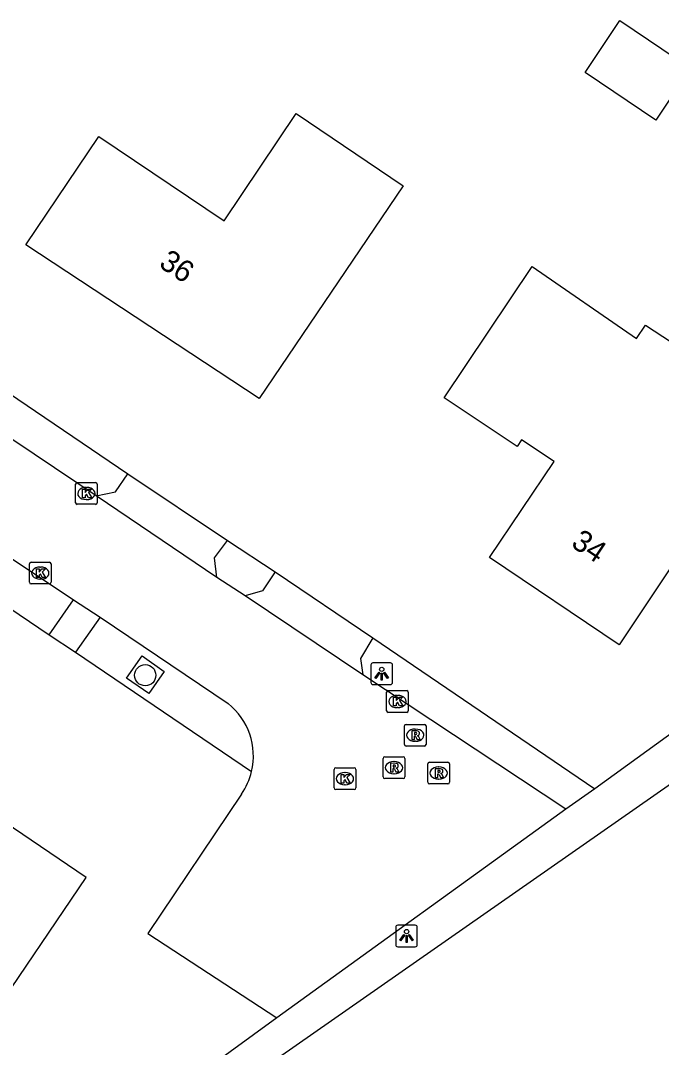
# Model space of a CAD drawing. Extents: x 163268 to 164360, y 381529 to 382285.
# Drawn here: x 164077.57 to 164107.13, y 381667.01 to 381714.38 of the extents above; entities that cross this region are included whole.
import ezdxf

# ---------------------------------------------------------------- set-up
doc = ezdxf.new("R2010")
doc.units = 0
for name, color, linetype in [('IMGEO_Boom', 7, 'Continuous'), ('IMGEO_Groenvoorziening', 7, 'Continuous'), ('IMGEO_Kolk', 7, 'Continuous'), ('IMGEO_Lichtpunt', 7, 'Continuous'), ('IMGEO_Pand', 7, 'Continuous'), ('IMGEO_Pand_nummerreeks', 7, 'Continuous'), ('IMGEO_Rijbaan_lokaal_open', 7, 'Continuous'), ('IMGEO_Rioolput', 7, 'Continuous'), ('IMGEO_Voetpad_halfverhard', 7, 'Continuous'), ('IMGEO_Voetpad_open', 7, 'Continuous'), ('IMGEO_Waterloop', 7, 'Continuous')]:
    doc.layers.add(name, color=color, linetype=linetype)

msp = doc.modelspace()

# ---------------------------------------------------------------- linework, layer by layer
at = {"layer": 'IMGEO_Boom'}
msp.add_circle((164083.323, 381684.181), 0.489, dxfattribs=at)
at = {"layer": 'IMGEO_Groenvoorziening'}
for points in [[(164146.786, 381709.887), (164104.06, 381678.938)], [(164089.398, 381668.374), (164033.58, 381627.716)]]:
    msp.add_lwpolyline(points, dxfattribs=at)
at = {"layer": 'IMGEO_Kolk'}
for p, q in [((164080.109, 381692.139), (164080.109, 381692.991)), ((164080.184, 381693.065), (164081.036, 381693.065)), ((164080.597, 381692.845), (164080.622, 381692.845)), ((164081.11, 381692.991), (164081.11, 381692.139)), ((164080.62, 381692.285), (164080.595, 381692.285)), ((164081.036, 381692.065), (164080.184, 381692.065)), ((164078.056, 381689.393), (164078.908, 381689.393)), ((164077.981, 381688.467), (164077.981, 381689.319)), ((164078.469, 381689.173), (164078.494, 381689.173)), ((164078.982, 381689.319), (164078.982, 381688.467)), ((164078.492, 381688.613), (164078.467, 381688.613)), ((164078.908, 381688.393), (164078.056, 381688.393)), ((164094.457, 381682.543), (164094.457, 381683.395)), ((164094.532, 381683.469), (164095.384, 381683.469)), ((164094.945, 381683.249), (164094.97, 381683.249)), ((164095.458, 381683.395), (164095.458, 381682.543)), ((164095.384, 381682.469), (164094.532, 381682.469)), ((164094.968, 381682.689), (164094.943, 381682.689)), ((164092.11, 381679.908), (164092.962, 381679.908)), ((164092.035, 381678.982), (164092.035, 381679.834)), ((164092.523, 381679.688), (164092.548, 381679.688)), ((164093.036, 381679.834), (164093.036, 381678.982)), ((164092.546, 381679.128), (164092.521, 381679.128)), ((164092.962, 381678.908), (164092.11, 381678.908))]:
    msp.add_line(p, q, dxfattribs=at)
for points in [[(164080.109, 381692.139), (164080.109, 381692.991)], [(164080.184, 381693.065), (164081.036, 381693.065)], [(164080.43, 381692.765), (164080.553, 381692.765), (164080.553, 381692.614), (164080.683, 381692.765), (164080.847, 381692.765), (164080.701, 381692.614), (164080.854, 381692.365), (164080.702, 381692.365), (164080.617, 381692.529), (164080.553, 381692.462), (164080.553, 381692.365), (164080.43, 381692.365), (164080.43, 381692.765)], [(164081.11, 381692.991), (164081.11, 381692.139)], [(164081.036, 381692.065), (164080.184, 381692.065)], [(164078.056, 381689.393), (164078.908, 381689.393)], [(164077.981, 381688.467), (164077.981, 381689.319)], [(164078.302, 381689.093), (164078.425, 381689.093), (164078.425, 381688.942), (164078.555, 381689.093), (164078.719, 381689.093), (164078.573, 381688.942), (164078.726, 381688.693), (164078.574, 381688.693), (164078.489, 381688.857), (164078.425, 381688.79), (164078.425, 381688.693), (164078.302, 381688.693), (164078.302, 381689.093)], [(164078.982, 381689.319), (164078.982, 381688.467)], [(164078.908, 381688.393), (164078.056, 381688.393)], [(164094.457, 381682.543), (164094.457, 381683.395)], [(164094.532, 381683.469), (164095.384, 381683.469)], [(164095.458, 381683.395), (164095.458, 381682.543)], [(164094.778, 381683.169), (164094.901, 381683.169), (164094.901, 381683.018), (164095.031, 381683.169), (164095.195, 381683.169), (164095.049, 381683.018), (164095.202, 381682.769), (164095.05, 381682.769), (164094.965, 381682.933), (164094.901, 381682.866), (164094.901, 381682.769), (164094.778, 381682.769), (164094.778, 381683.169)], [(164095.384, 381682.469), (164094.532, 381682.469)], [(164092.11, 381679.908), (164092.962, 381679.908)], [(164092.035, 381678.982), (164092.035, 381679.834)], [(164092.356, 381679.608), (164092.479, 381679.608), (164092.479, 381679.457), (164092.609, 381679.608), (164092.773, 381679.608), (164092.627, 381679.457), (164092.78, 381679.208), (164092.628, 381679.208), (164092.543, 381679.372), (164092.479, 381679.305), (164092.479, 381679.208), (164092.356, 381679.208), (164092.356, 381679.608)], [(164093.036, 381679.834), (164093.036, 381678.982)], [(164092.962, 381678.908), (164092.11, 381678.908)]]:
    msp.add_lwpolyline(points, dxfattribs=at)
for centre, start, end in [((164080.186, 381692.989), 91.552, 178.448), ((164080.186, 381692.989), 91.552, 178.448), ((164081.034, 381692.989), 1.552, 88.448), ((164081.034, 381692.989), 1.552, 88.448), ((164080.186, 381692.141), 181.552, 268.448), ((164080.186, 381692.141), 181.552, 268.448), ((164081.034, 381692.141), 271.552, 358.448), ((164081.034, 381692.141), 271.552, 358.448), ((164078.058, 381689.317), 91.552, 178.448), ((164078.058, 381689.317), 91.552, 178.448), ((164078.906, 381689.317), 1.552, 88.448), ((164078.906, 381689.317), 1.552, 88.448), ((164078.058, 381688.469), 181.552, 268.448), ((164078.058, 381688.469), 181.552, 268.448), ((164078.906, 381688.469), 271.552, 358.448), ((164078.906, 381688.469), 271.552, 358.448), ((164094.534, 381683.393), 91.552, 178.448), ((164094.534, 381683.393), 91.552, 178.448), ((164095.382, 381683.393), 1.552, 88.448), ((164095.382, 381683.393), 1.552, 88.448), ((164094.534, 381682.545), 181.552, 268.448), ((164094.534, 381682.545), 181.552, 268.448), ((164095.382, 381682.545), 271.552, 358.448), ((164095.382, 381682.545), 271.552, 358.448), ((164092.112, 381679.832), 91.552, 178.448), ((164092.112, 381679.832), 91.552, 178.448), ((164092.96, 381679.832), 1.552, 88.448), ((164092.96, 381679.832), 1.552, 88.448), ((164092.112, 381678.984), 181.552, 268.448), ((164092.112, 381678.984), 181.552, 268.448), ((164092.96, 381678.984), 271.552, 358.448), ((164092.96, 381678.984), 271.552, 358.448)]:
    msp.add_arc(centre, 0.0765, start, end, dxfattribs=at)
for centre, major_axis, ratio, start_param, end_param in [((164080.596, 381692.565), (-0.387, 0.002), 0.722429, 4.712389, 7.853982), ((164080.621, 381692.565), (-0.39, 0.002), 0.717154, 1.570796, 4.712389), ((164078.468, 381688.893), (-0.387, 0.002), 0.722429, 4.712389, 7.853982), ((164078.493, 381688.893), (-0.39, 0.002), 0.717154, 1.570796, 4.712389), ((164094.944, 381682.969), (-0.387, 0.002), 0.722429, 4.712389, 7.853982), ((164094.969, 381682.969), (-0.39, 0.002), 0.717154, 1.570796, 4.712389), ((164092.522, 381679.408), (-0.387, 0.002), 0.722429, 4.712389, 7.853982), ((164092.547, 381679.408), (-0.39, 0.002), 0.717154, 1.570796, 4.712389)]:
    msp.add_ellipse(centre, major_axis=major_axis, ratio=ratio, start_param=start_param, end_param=end_param, dxfattribs=at)
at = {"layer": 'IMGEO_Lichtpunt'}
for p, q in [((164093.733, 381684.655), (164093.733, 381683.848)), ((164093.733, 381684.655), (164093.733, 381683.848)), ((164094.635, 381684.75), (164093.827, 381684.75)), ((164094.635, 381684.75), (164093.827, 381684.75)), ((164094.729, 381683.848), (164094.729, 381684.655)), ((164094.729, 381683.848), (164094.729, 381684.655)), ((164093.827, 381683.754), (164094.635, 381683.754)), ((164093.827, 381683.754), (164094.635, 381683.754)), ((164094.877, 381672.554), (164094.877, 381671.747)), ((164094.877, 381672.554), (164094.877, 381671.747)), ((164095.779, 381672.649), (164094.971, 381672.649)), ((164095.779, 381672.649), (164094.971, 381672.649)), ((164095.873, 381671.747), (164095.873, 381672.554)), ((164095.873, 381671.747), (164095.873, 381672.554)), ((164094.971, 381671.653), (164095.779, 381671.653)), ((164094.971, 381671.653), (164095.779, 381671.653))]:
    msp.add_line(p, q, dxfattribs=at)
for points in [[(164094.107, 381684.319), (164094.146, 381684.291), (164093.958, 381684.029), (164093.92, 381684.056), (164094.107, 381684.319)], [(164094.209, 381684.271), (164094.256, 381684.271), (164094.256, 381683.949), (164094.209, 381683.949), (164094.209, 381684.271)], [(164094.319, 381684.291), (164094.357, 381684.318), (164094.544, 381684.056), (164094.505, 381684.028), (164094.319, 381684.291)], [(164095.251, 381672.218), (164095.29, 381672.19), (164095.102, 381671.928), (164095.064, 381671.955), (164095.251, 381672.218)], [(164095.353, 381672.17), (164095.4, 381672.17), (164095.4, 381671.848), (164095.353, 381671.848), (164095.353, 381672.17)], [(164095.463, 381672.19), (164095.501, 381672.217), (164095.688, 381671.955), (164095.649, 381671.927), (164095.463, 381672.19)]]:
    msp.add_lwpolyline(points, dxfattribs=at)
for centre in [(164094.232, 381684.453), (164095.376, 381672.352)]:
    msp.add_circle(centre, 0.0994, dxfattribs=at)
for centre, start, end in [((164093.827, 381684.655), 90, 180), ((164093.827, 381684.655), 90, 180), ((164094.635, 381684.655), 0, 90), ((164094.635, 381684.655), 0, 90), ((164093.827, 381683.848), 180, 270), ((164093.827, 381683.848), 180, 270), ((164094.635, 381683.848), 270, 0), ((164094.635, 381683.848), 270, 360), ((164094.971, 381672.554), 90, 180), ((164094.971, 381672.554), 90, 180), ((164095.779, 381672.554), 0, 90), ((164095.779, 381672.554), 0, 90), ((164094.971, 381671.747), 180, 270), ((164094.971, 381671.747), 180, 270), ((164095.779, 381671.747), 270, 0), ((164095.779, 381671.747), 270, 360)]:
    msp.add_arc(centre, 0.0946, start, end, dxfattribs=at)
at = {"layer": 'IMGEO_Pand'}
for points in [[(164105.212, 381714.383), (164108.47, 381712.185), (164106.868, 381709.786), (164103.61, 381711.984), (164105.212, 381714.383)], [(164095.218, 381706.762), (164088.582, 381696.944), (164077.823, 381704.042), (164081.176, 381709.03), (164086.969, 381705.136), (164090.286, 381710.09), (164095.218, 381706.762)], [(164112.396, 381696.416), (164111.657, 381695.307), (164114.302, 381691.708), (164110.774, 381689.099), (164108.5, 381690.568), (164105.182, 381685.587), (164099.203, 381689.608), (164102.186, 381694.039), (164100.68, 381695.046), (164100.475, 381694.738), (164097.114, 381696.979), (164101.164, 381703.044), (164105.978, 381699.718), (164106.398, 381700.327), (164112.396, 381696.416)], [(164076.114, 381668.236), (164080.593, 381674.846), (164069.666, 381682.258), (164070.916, 381684.116), (164067.441, 381686.461), (164066.182, 381684.595), (164065.685, 381684.931), (164061.209, 381678.306), (164068.65, 381673.279), (164067.811, 381672.036), (164071.689, 381669.318), (164072.505, 381670.576), (164076.114, 381668.236)]]:
    msp.add_lwpolyline(points, dxfattribs=at)
at = {"layer": 'IMGEO_Rijbaan_lokaal_open'}
for points in [[(164081.066, 381692.453), (164070.501, 381699.546)], [(164086.628, 381688.69), (164081.066, 381692.453)], [(164075.422, 381690.725), (164080.018, 381687.656)], [(164087.931, 381687.844), (164086.628, 381688.69)], [(164080.018, 381687.656), (164081.239, 381686.855)], [(164093.356, 381684.193), (164087.931, 381687.844)], [(164081.239, 381686.855), (164087.153, 381682.87)], [(164102.719, 381677.999), (164093.356, 381684.193)], [(164087.762, 381678.694), (164083.437, 381672.269), (164089.398, 381668.374)], [(164102.719, 381677.999), (164089.398, 381668.374)]]:
    msp.add_lwpolyline(points, dxfattribs=at)
for centre, radius, start, end in [((164085.215, 381680.455), 3.096, 346.7269, 51.2611), ((164085.236, 381680.446), 3.074, 325.2511, 346.7936)]:
    msp.add_arc(centre, radius, start, end, dxfattribs=at)
at = {"layer": 'IMGEO_Rioolput'}
for p, q in [((164095.277, 381680.989), (164095.277, 381681.841)), ((164095.352, 381681.915), (164096.204, 381681.915)), ((164096.278, 381681.841), (164096.278, 381680.989)), ((164095.765, 381681.695), (164095.79, 381681.695)), ((164096.204, 381680.915), (164095.352, 381680.915)), ((164095.788, 381681.135), (164095.763, 381681.135)), ((164094.372, 381680.417), (164095.224, 381680.417)), ((164094.297, 381679.491), (164094.297, 381680.343)), ((164094.785, 381680.197), (164094.81, 381680.197)), ((164095.298, 381680.343), (164095.298, 381679.491)), ((164096.357, 381679.242), (164096.357, 381680.094)), ((164096.432, 381680.168), (164097.284, 381680.168)), ((164096.845, 381679.948), (164096.87, 381679.948)), ((164097.358, 381680.094), (164097.358, 381679.242)), ((164094.808, 381679.637), (164094.783, 381679.637)), ((164095.224, 381679.417), (164094.372, 381679.417)), ((164097.284, 381679.168), (164096.432, 381679.168)), ((164096.868, 381679.388), (164096.843, 381679.388))]:
    msp.add_line(p, q, dxfattribs=at)
for points in [[(164095.277, 381680.989), (164095.277, 381681.841)], [(164095.352, 381681.915), (164096.204, 381681.915)], [(164096.278, 381681.841), (164096.278, 381680.989)], [(164095.866, 381681.613), (164095.614, 381681.615), (164095.614, 381681.215)], [(164095.614, 381681.215), (164095.738, 381681.215), (164095.738, 381681.377), (164095.749, 381681.377)], [(164095.792, 381681.534), (164095.738, 381681.534), (164095.738, 381681.453)], [(164095.738, 381681.453), (164095.79, 381681.453)], [(164095.796, 381681.348), (164095.867, 381681.215), (164096.007, 381681.215), (164095.942, 381681.341)], [(164096.204, 381680.915), (164095.352, 381680.915)], [(164094.372, 381680.417), (164095.224, 381680.417)], [(164094.297, 381679.491), (164094.297, 381680.343)], [(164094.886, 381680.115), (164094.634, 381680.117), (164094.634, 381679.717)], [(164094.812, 381680.036), (164094.758, 381680.036), (164094.758, 381679.955)], [(164094.758, 381679.955), (164094.81, 381679.955)], [(164095.298, 381680.343), (164095.298, 381679.491)], [(164096.357, 381679.242), (164096.357, 381680.094)], [(164096.432, 381680.168), (164097.284, 381680.168)], [(164097.358, 381680.094), (164097.358, 381679.242)], [(164094.634, 381679.717), (164094.758, 381679.717), (164094.758, 381679.879), (164094.769, 381679.879)], [(164094.816, 381679.85), (164094.887, 381679.717), (164095.027, 381679.717), (164094.962, 381679.843)], [(164096.946, 381679.866), (164096.694, 381679.868), (164096.694, 381679.468)], [(164096.694, 381679.468), (164096.818, 381679.468), (164096.818, 381679.63), (164096.829, 381679.63)], [(164096.872, 381679.787), (164096.818, 381679.787), (164096.818, 381679.706)], [(164096.818, 381679.706), (164096.87, 381679.706)], [(164096.876, 381679.601), (164096.947, 381679.468), (164097.087, 381679.468), (164097.022, 381679.594)], [(164095.224, 381679.417), (164094.372, 381679.417)], [(164097.284, 381679.168), (164096.432, 381679.168)]]:
    msp.add_lwpolyline(points, dxfattribs=at)
for centre, radius, start, end in [((164095.354, 381681.839), 0.0765, 91.552, 178.448), ((164095.354, 381681.839), 0.0765, 91.552, 178.448), ((164096.202, 381681.839), 0.0765, 1.552, 88.448), ((164096.202, 381681.839), 0.0765, 1.552, 88.448), ((164095.748, 381681.324), 0.0533, 26.0293, 88.6989), ((164095.774, 381681.642), 0.19, 274.7715, 282.9687), ((164095.798, 381681.438), 0.0964, 77.0061, 93.1865), ((164095.812, 381681.495), 0.0378, 276.6634, 79.6772), ((164095.865, 381681.503), 0.109, 350.3612, 89.416), ((164095.863, 381681.503), 0.112, 277.5842, 350.9817), ((164095.847, 381681.288), 0.108, 29.5134, 73.7905), ((164095.354, 381680.991), 0.0765, 181.552, 268.448), ((164095.354, 381680.991), 0.0765, 181.552, 268.448), ((164096.202, 381680.991), 0.0765, 271.552, 358.448), ((164096.202, 381680.991), 0.0765, 271.552, 358.448), ((164094.374, 381680.341), 0.0765, 91.552, 178.448), ((164094.374, 381680.341), 0.0765, 91.552, 178.448), ((164095.222, 381680.341), 0.0765, 1.552, 88.448), ((164095.222, 381680.341), 0.0765, 1.552, 88.448), ((164094.794, 381680.144), 0.19, 274.7715, 282.9687), ((164094.818, 381679.94), 0.0964, 77.0061, 93.1865), ((164094.832, 381679.997), 0.0378, 276.6634, 79.6772), ((164094.885, 381680.005), 0.109, 350.3612, 89.416), ((164094.883, 381680.005), 0.112, 277.5842, 350.9817), ((164096.434, 381680.092), 0.0765, 91.552, 178.448), ((164096.434, 381680.092), 0.0765, 91.552, 178.448), ((164097.282, 381680.092), 0.0765, 1.552, 88.448), ((164097.282, 381680.092), 0.0765, 1.552, 88.448), ((164094.374, 381679.493), 0.0765, 181.552, 268.448), ((164094.374, 381679.493), 0.0765, 181.552, 268.448), ((164094.768, 381679.826), 0.0533, 26.0293, 88.6989), ((164094.867, 381679.79), 0.108, 29.5134, 73.7905), ((164095.222, 381679.493), 0.0765, 271.552, 358.448), ((164095.222, 381679.493), 0.0765, 271.552, 358.448), ((164096.828, 381679.577), 0.0533, 26.0293, 88.6989), ((164096.854, 381679.895), 0.19, 274.7715, 282.9687), ((164096.878, 381679.691), 0.0964, 77.0061, 93.1865), ((164096.892, 381679.748), 0.0378, 276.6634, 79.6772), ((164096.945, 381679.756), 0.109, 350.3612, 89.416), ((164096.943, 381679.756), 0.112, 277.5842, 350.9817), ((164096.927, 381679.541), 0.108, 29.5134, 73.7905), ((164096.434, 381679.244), 0.0765, 181.552, 268.448), ((164096.434, 381679.244), 0.0765, 181.552, 268.448), ((164097.282, 381679.244), 0.0765, 271.552, 358.448), ((164097.282, 381679.244), 0.0765, 271.552, 358.448)]:
    msp.add_arc(centre, radius, start, end, dxfattribs=at)
for centre, major_axis, ratio, start_param, end_param in [((164095.764, 381681.415), (-0.387, 0.002), 0.722429, 4.712389, 7.853982), ((164095.789, 381681.415), (-0.39, 0.002), 0.717154, 1.570796, 4.712389), ((164094.784, 381679.917), (-0.387, 0.002), 0.722429, 4.712389, 7.853982), ((164094.809, 381679.917), (-0.39, 0.002), 0.717154, 1.570796, 4.712389), ((164096.844, 381679.668), (-0.387, 0.002), 0.722429, 4.712389, 7.853982), ((164096.869, 381679.668), (-0.39, 0.002), 0.717154, 1.570796, 4.712389)]:
    msp.add_ellipse(centre, major_axis=major_axis, ratio=ratio, start_param=start_param, end_param=end_param, dxfattribs=at)
at = {"layer": 'IMGEO_Voetpad_halfverhard'}
for points in [[(164071.069, 381701.241), (164082.518, 381693.469)], [(164087.121, 381690.39), (164089.32, 381688.957)], [(164073.867, 381689.437), (164078.899, 381686.041)], [(164093.825, 381685.899), (164104.06, 381678.938)], [(164080.113, 381685.245), (164088.229, 381679.744)], [(164083.489, 381683.332), (164082.464, 381684.046), (164083.179, 381685.072), (164084.204, 381684.357), (164083.489, 381683.332)], [(164104.06, 381678.938), (164102.719, 381677.999)]]:
    msp.add_lwpolyline(points, dxfattribs=at)
at = {"layer": 'IMGEO_Voetpad_open'}
for points in [[(164081.066, 381692.453), (164081.945, 381692.639), (164082.518, 381693.469)], [(164082.518, 381693.469), (164087.121, 381690.39)], [(164086.628, 381688.69), (164086.511, 381689.591), (164087.121, 381690.39)], [(164089.32, 381688.957), (164088.733, 381688.077), (164087.931, 381687.844)], [(164089.32, 381688.957), (164093.825, 381685.899)], [(164078.899, 381686.041), (164080.018, 381687.656)], [(164081.239, 381686.855), (164080.113, 381685.245)], [(164078.899, 381686.041), (164080.113, 381685.245)], [(164093.825, 381685.899), (164093.259, 381684.947), (164093.356, 381684.193)]]:
    msp.add_lwpolyline(points, dxfattribs=at)
at = {"layer": 'IMGEO_Waterloop'}
msp.add_lwpolyline([(164017.93, 381615.611), (164053.596, 381640.626), (164065.264, 381649.662), (164156.785, 381713.541), (164157.257, 381712.803), (164157.42, 381712.548)], dxfattribs=at)

# ---------------------------------------------------------------- texts
at = {"layer": 'IMGEO_Pand_nummerreeks'}
for s, rotation, p in [('36', 326.5894, (164083.903, 381703.05)), ('34', 326.0801, (164102.915, 381690.148))]:
    msp.add_text(s, height=1, rotation=rotation, dxfattribs=at).set_placement(p)

doc.saveas('drawing.dxf')
